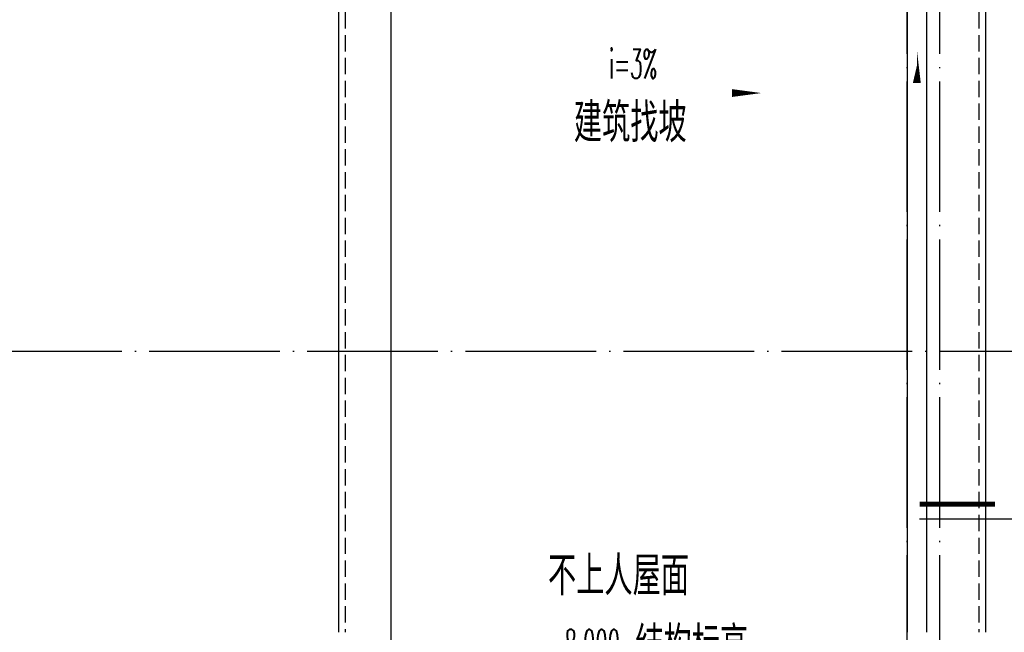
# Model space of a CAD drawing. Extents: x 1779708 to 7299578, y -1121471 to 88434.
# Tile 412 of 656: x 4636886 to 4651956, y -991843 to -982458. Entities that reach past the tile are written whole.
import ezdxf

# ---------------------------------------------------------------- set-up
doc = ezdxf.new("R2010")
doc.units = 0
doc.header["$LTSCALE"] = 1000
doc.header["$MEASUREMENT"] = 0
doc.linetypes.add('DASH', pattern=[0.35, 0.25, -0.1])
doc.linetypes.add('DOTE', pattern=[2.4200000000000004, 2, -0.2, 0.02, -0.2])
for name, color, linetype in [('a-dims', 7, 'CONTINUOUS'), ('DIM_IDEN', 3, 'CONTINUOUS'), ('DIM_SYMB', 3, 'CONTINUOUS'), ('DOTE', 1, 'DOTE'), ('PUB_TEXT', 7, 'CONTINUOUS'), ('SPACE', 7, 'CONTINUOUS'), ('修改', 6, 'CONTINUOUS'), ('可见线', 6, 'CONTINUOUS'), ('室外构件', 4, 'CONTINUOUS'), ('看线', 3, 'CONTINUOUS')]:
    doc.layers.add(name, color=color, linetype=linetype)
doc.styles.add('_TCH_DIM', font='SIMPLEX.shx', dxfattribs={"width": 0.7, "bigfont": 'GBCBIG.shx'})
doc.styles.add('_TCH_SPACE', font='SIMPLEX', dxfattribs={"height": 5, "bigfont": 'GBCBIG'})

# ---------------------------------------------------------------- blocks, each defined once
blk = doc.blocks.new('A$C159220C3')
at = {"layer": 'DOTE'}
for p, q in [((76400.00018952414, 149200.0015517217), (76400.00018952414, 7200.001551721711)), ((84300.00018952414, 7200.001551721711), (84300.00018952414, 149200.0015517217)), ((84800.00018952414, 7200.001551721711), (84800.00018952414, 149200.0015517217)), ((86800.00018952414, 82500.00155172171), (7200.000189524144, 82500.00155172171))]:
    blk.add_line(p, q, dxfattribs=at)

msp = doc.modelspace()

# ---------------------------------------------------------------- linework, layer by layer
at = {"layer": 'DIM_IDEN'}
msp.add_line((4650658.490042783, -990103.6230138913), (4658468.996944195, -990103.6230138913), dxfattribs=at)
at = {"layer": 'DIM_IDEN', "const_width": 75}
msp.add_lwpolyline([(4650658.490042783, -989878.6230138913), (4651811.208543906, -989878.6230138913)], dxfattribs=at)
at = {"layer": 'DIM_SYMB'}
for points in [[(4650617.09846738, -986039.5022986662, 0, 0, 0), (4650617.098467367, -982975.768223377, 0, 120, 0), (4650617.098467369, -983425.768223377, 0, 0, 0)], [(4645172.788954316, -983582.1082285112, 0, 0, 0), (4648236.523029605, -983582.1082284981, 0, 120, 0), (4647786.523029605, -983582.1082285, 0, 0, 0)]]:
    msp.add_lwpolyline(points, format="xyseb", dxfattribs=at)
at = {"layer": '可见线'}
for p, q in [((4641767.098469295, -974993.3157064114), (4641767.098469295, -991843.3157056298)), ((4642567.098469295, -974993.3157064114), (4642567.098469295, -991843.3157056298)), ((4650767.09846737, -974993.3157064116), (4650767.09846737, -991843.31570563)), ((4651667.09846737, -974993.3157064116), (4651667.09846737, -991843.31570563))]:
    msp.add_line(p, q, dxfattribs=at)
at = {"layer": '室外构件'}
msp.add_line((4650467.098467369, -975192.9003056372), (4650467.09846737, -991843.31570563), dxfattribs=at)
at = {"layer": '看线', "color": 190, "linetype": 'DASH'}
for p, q in [((4641867.098469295, -974993.3157064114), (4641867.098469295, -991843.3157056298)), ((4651567.09846737, -974993.3157064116), (4651567.09846737, -991843.31570563))]:
    msp.add_line(p, q, dxfattribs=at)

# ---------------------------------------------------------------- block references
at = {"layer": '修改'}
msp.add_blockref('A$C159220C3', (4566167.098277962, -1070043.317257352), dxfattribs=at)

# ---------------------------------------------------------------- texts
at = {"layer": 'a-dims', "style": '_TCH_DIM', "width": 0.4941176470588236}
msp.add_text('i=3%', height=446.2500000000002, dxfattribs=at).set_placement((4645907.895947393, -983358.2039764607))
at = {"layer": 'PUB_TEXT', "color": 7, "style": '_TCH_DIM', "width": 0.4941176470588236}
msp.add_text('8.000', height=446.25, dxfattribs=at).set_placement((4645225.0864478, -992247.4571412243))
at = {"layer": 'SPACE', "style": '_TCH_SPACE'}
for s, p in [('建筑找坡', (4645366.553599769, -984336.5270396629)), ('不上人屋面', (4644971.188538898, -991277.0058018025)), ('结构标高', (4646307.349870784, -992351.6103791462))]:
    msp.add_text(s, height=600, dxfattribs=at).set_placement(p)

doc.saveas('drawing.dxf')
